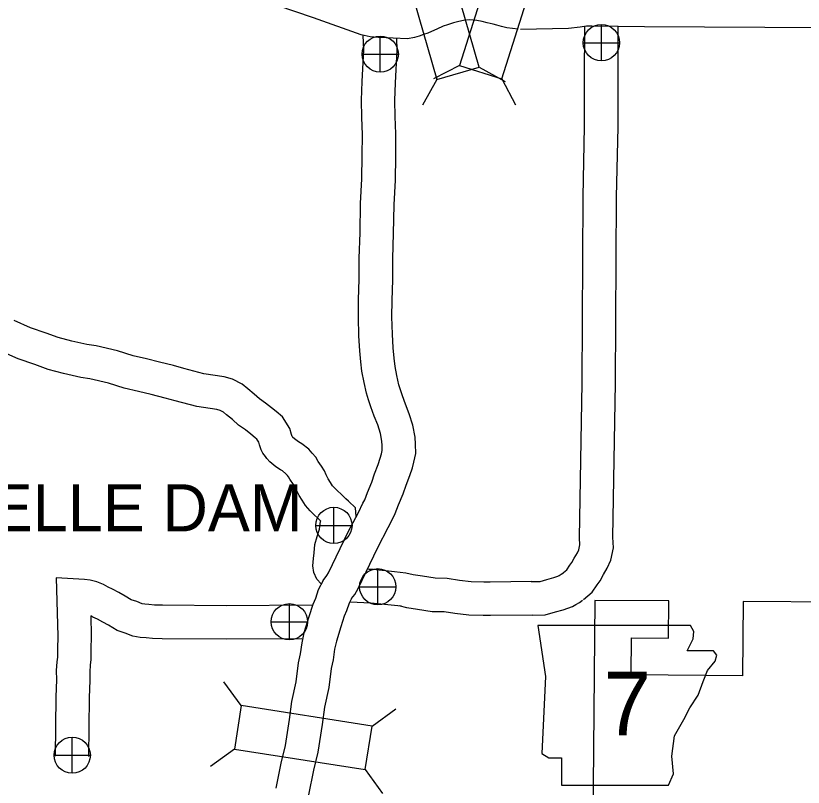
# Model space of a CAD drawing. Extents: x 1374139 to 1377472, y 1168351 to 1170484.
# Drawn here: x 1374503.3 to 1374573.9, y 1169981.2 to 1170050.3 of the extents above; entities that cross this region are included whole.
import ezdxf

# ---------------------------------------------------------------- set-up
doc = ezdxf.new("R2010")
doc.units = 0
doc.layers.add('Default', color=7, linetype='Continuous')

msp = doc.modelspace()

# ---------------------------------------------------------------- linework, layer by layer
at = {"layer": 'Default'}
for p, q in [((1374555.849, 1170046.305), (1374555.849, 1170049.555)), ((1374536.019, 1170045.279), (1374536.019, 1170048.529)), ((1374554.224, 1170047.93), (1374557.474, 1170047.93)), ((1374534.394, 1170046.904), (1374537.644, 1170046.904)), ((1374543.142, 1170045.896), (1374540.8, 1170044.678)), ((1374544.901, 1170045.73), (1374547.212, 1170044.455)), ((1374541.096, 1170044.63), (1374539.821, 1170042.319)), ((1374546.918, 1170044.702), (1374548.135, 1170042.359)), ((1374531.867, 1170003.016), (1374531.867, 1170006.266)), ((1374530.242, 1170004.641), (1374533.492, 1170004.641)), ((1374535.798, 1169997.513), (1374535.798, 1170000.763)), ((1374534.173, 1169999.138), (1374537.423, 1169999.138)), ((1374527.873, 1169994.376), (1374527.873, 1169997.626)), ((1374526.248, 1169996.001), (1374529.498, 1169996.001)), ((1374523.556, 1169988.494), (1374522.001, 1169990.628)), ((1374535.292, 1169986.651), (1374537.426, 1169988.205)), ((1374508.405, 1169982.409), (1374508.405, 1169985.659)), ((1374522.941, 1169984.582), (1374520.808, 1169983.027)), ((1374506.78, 1169984.034), (1374510.03, 1169984.034)), ((1374534.677, 1169982.739), (1374536.232, 1169980.605))]:
    msp.add_line(p, q, dxfattribs=at)
for points in [[(1374535.862, 1170048.389), (1374535.474, 1170048.414), (1374535.12, 1170048.44), (1374534.314, 1170048.638), (1374530.042, 1170050.153), (1374520.437, 1170053.438), (1374508.281, 1170057.626), (1374497.472, 1170061.379), (1374492.906, 1170063.035), (1374492.259, 1170063.341), (1374491.677, 1170063.626), (1374491.062, 1170063.972), (1374490.534, 1170064.379), (1374490.191, 1170064.641), (1374489.683, 1170065.045), (1374489.216, 1170065.405), (1374488.308, 1170066.182), (1374488.117, 1170066.356)], [(1374548.379, 1170049.134), (1374547.369, 1170049.262), (1374546.884, 1170049.391), (1374546.489, 1170049.494), (1374546.155, 1170049.6), (1374545.616, 1170049.719), (1374545.154, 1170049.829), (1374544.679, 1170049.928), (1374543.999, 1170049.989), (1374543.49, 1170049.916), (1374543.068, 1170049.841), (1374542.594, 1170049.722), (1374542.063, 1170049.532), (1374541.663, 1170049.416), (1374541.096, 1170049.142), (1374540.628, 1170048.93), (1374540.295, 1170048.788), (1374539.9, 1170048.652), (1374539.501, 1170048.519), (1374539.085, 1170048.39), (1374538.454, 1170048.28), (1374535.893, 1170048.388)], [(1374595.078, 1170048.983), (1374594.516, 1170049.121), (1374594.397, 1170049.135), (1374594.289, 1170049.145), (1374582.152, 1170049.234), (1374575.873, 1170049.271), (1374559.712, 1170049.359), (1374554.998, 1170049.426), (1374554.524, 1170049.404), (1374553.931, 1170049.314), (1374552.903, 1170049.189), (1374548.592, 1170049.122)], [(1374552.302, 1170000.288), (1374552.754, 1170000.671), (1374553.033, 1170001.091), (1374553.201, 1170001.303), (1374553.408, 1170001.699), (1374553.696, 1170002.182), (1374553.822, 1170002.466), (1374553.915, 1170002.886), (1374553.883, 1170003.524), (1374554.125, 1170017.431), (1374554.21, 1170034.111), (1374554.348, 1170040.417), (1374554.343, 1170044.69), (1374554.358, 1170049.368)], [(1374554.242, 1169997.999), (1374555.018, 1169998.657), (1374555.463, 1169999.327), (1374555.728, 1169999.662), (1374556.028, 1170000.234), (1374556.365, 1170000.801), (1374556.685, 1170001.524), (1374556.932, 1170002.631), (1374556.884, 1170003.574), (1374557.124, 1170017.397), (1374557.21, 1170034.07), (1374557.348, 1170040.386), (1374557.343, 1170044.687), (1374557.358, 1170049.368)], [(1374530.909, 1169999.708), (1374531.246, 1170000.137), (1374531.387, 1170000.379), (1374533.121, 1170004.002), (1374534.062, 1170005.793), (1374534.47, 1170006.634), (1374534.631, 1170006.936), (1374534.877, 1170007.594), (1374535.278, 1170008.523), (1374535.517, 1170009.253), (1374535.85, 1170010.101), (1374536.024, 1170010.657), (1374536.131, 1170011.051), (1374536.203, 1170011.366), (1374536.188, 1170011.82), (1374536.175, 1170012.182), (1374536.03, 1170012.889), (1374535.793, 1170013.663), (1374535.485, 1170014.45), (1374535.179, 1170015.282), (1374534.975, 1170015.893), (1374534.796, 1170016.49), (1374534.575, 1170017.453), (1374534.383, 1170018.461), (1374534.294, 1170019.319), (1374534.184, 1170020.304), (1374534.11, 1170021.656), (1374534.062, 1170023.306), (1374534.078, 1170024.863), (1374534.137, 1170026.718), (1374534.136, 1170028.621), (1374534.209, 1170030.889), (1374534.257, 1170033.5), (1374534.38, 1170035.723), (1374534.415, 1170037.771), (1374534.432, 1170039.705), (1374534.358, 1170041.226), (1374534.333, 1170042.779), (1374534.388, 1170044.443), (1374534.538, 1170047.282), (1374534.499, 1170048.574)], [(1374533.444, 1169998.078), (1374533.734, 1169998.448), (1374534.041, 1169998.975), (1374535.803, 1170002.656), (1374536.74, 1170004.441), (1374537.144, 1170005.274), (1374537.371, 1170005.699), (1374537.66, 1170006.472), (1374538.086, 1170007.459), (1374538.342, 1170008.238), (1374538.681, 1170009.103), (1374538.905, 1170009.815), (1374539.043, 1170010.326), (1374539.213, 1170011.076), (1374539.187, 1170011.923), (1374539.164, 1170012.541), (1374538.94, 1170013.631), (1374538.628, 1170014.65), (1374538.29, 1170015.514), (1374538.011, 1170016.274), (1374537.836, 1170016.798), (1374537.698, 1170017.258), (1374537.511, 1170018.07), (1374537.354, 1170018.898), (1374537.277, 1170019.639), (1374537.175, 1170020.553), (1374537.107, 1170021.782), (1374537.063, 1170023.334), (1374537.077, 1170024.8), (1374537.137, 1170026.671), (1374537.136, 1170028.573), (1374537.208, 1170030.813), (1374537.255, 1170033.389), (1374537.379, 1170035.615), (1374537.415, 1170037.732), (1374537.433, 1170039.764), (1374537.357, 1170041.324), (1374537.334, 1170042.754), (1374537.385, 1170044.315), (1374537.54, 1170047.248), (1374537.509, 1170048.293)], [(1374533.869, 1170005.442), (1374533.81, 1170006.23), (1374533.173, 1170006.817), (1374532.946, 1170007.026), (1374532.757, 1170007.192), (1374532.479, 1170007.472), (1374532.206, 1170007.726), (1374531.914, 1170008.009), (1374531.744, 1170008.203), (1374531.576, 1170008.478), (1374531.36, 1170008.832), (1374531.175, 1170009.172), (1374531.023, 1170009.531), (1374530.762, 1170009.95), (1374530.47, 1170010.383), (1374530.252, 1170010.765), (1374529.918, 1170011.133), (1374529.615, 1170011.468), (1374528.99, 1170011.968), (1374528.706, 1170012.147), (1374528.441, 1170012.326), (1374528.189, 1170012.526), (1374528.175, 1170012.542), (1374528.147, 1170012.58), (1374528.121, 1170012.616), (1374528.063, 1170012.781), (1374527.903, 1170013.328), (1374527.266, 1170014.386), (1374526.684, 1170014.855), (1374526.275, 1170015.173), (1374525.747, 1170015.592), (1374525.197, 1170015.988), (1374524.711, 1170016.421), (1374524.149, 1170016.876), (1374523.633, 1170017.312), (1374522.777, 1170017.746), (1374522.025, 1170017.965), (1374520.21, 1170018.238), (1374518.408, 1170018.727), (1374517.479, 1170018.967), (1374516.222, 1170019.278), (1374515.054, 1170019.573), (1374513.855, 1170019.843), (1374512.462, 1170020.287), (1374510.564, 1170020.749), (1374509.72, 1170020.867), (1374508.357, 1170021.173), (1374507.153, 1170021.499), (1374506.056, 1170021.893), (1374504.659, 1170022.373), (1374503.189, 1170023.022)], [(1374530.712, 1169999.397), (1374530.338, 1169999.808), (1374530.068, 1170000.412), (1374529.968, 1170001.013), (1374530.045, 1170001.661), (1374530.103, 1170002.182), (1374530.162, 1170002.935), (1374530.357, 1170003.636), (1374530.565, 1170004.315), (1374530.596, 1170004.537), (1374530.668, 1170004.979), (1374530.682, 1170005.025), (1374530.392, 1170005.315), (1374530.138, 1170005.553), (1374529.739, 1170005.939), (1374529.319, 1170006.417), (1374529.015, 1170006.915), (1374528.759, 1170007.334), (1374528.47, 1170007.868), (1374528.352, 1170008.145), (1374528.243, 1170008.32), (1374527.921, 1170008.798), (1374527.81, 1170008.992), (1374527.697, 1170009.117), (1374527.553, 1170009.275), (1374527.247, 1170009.521), (1374527.066, 1170009.634), (1374526.665, 1170009.905), (1374526.128, 1170010.333), (1374525.857, 1170010.633), (1374525.722, 1170010.813), (1374525.501, 1170011.125), (1374525.36, 1170011.423), (1374525.206, 1170011.863), (1374525.133, 1170012.113), (1374524.969, 1170012.384), (1374524.822, 1170012.503), (1374524.422, 1170012.813), (1374523.938, 1170013.198), (1374523.317, 1170013.645), (1374522.768, 1170014.135), (1374522.237, 1170014.564), (1374521.964, 1170014.795), (1374521.671, 1170014.944), (1374521.38, 1170015.028), (1374519.591, 1170015.297), (1374517.64, 1170015.827), (1374516.744, 1170016.059), (1374515.494, 1170016.368), (1374514.356, 1170016.655), (1374513.069, 1170016.945), (1374511.651, 1170017.397), (1374509.999, 1170017.799), (1374509.182, 1170017.913), (1374507.637, 1170018.26), (1374506.253, 1170018.634), (1374505.06, 1170019.063), (1374503.564, 1170019.577), (1374502.017, 1170020.26)], [(1374538.321, 1170000.356), (1374537.313, 1170000.469), (1374535.387, 1170000.675), (1374534.965, 1170000.691)], [(1374506.957, 1169999.94), (1374507.116, 1169994.719), (1374507.087, 1169993.536), (1374507.081, 1169992.813), (1374507.033, 1169992.406), (1374506.97, 1169991.616), (1374506.984, 1169990.78), (1374506.932, 1169989.259), (1374506.87, 1169983.942)], [(1374529.938, 1169997.489), (1374522.212, 1169997.437), (1374516.503, 1169997.483), (1374515.771, 1169997.498), (1374515.272, 1169997.539), (1374514.903, 1169997.567), (1374514.691, 1169997.607), (1374514.193, 1169997.807), (1374513.679, 1169997.975), (1374513.163, 1169998.284), (1374512.584, 1169998.613), (1374512.004, 1169998.91), (1374511.626, 1169999.094), (1374511.197, 1169999.329), (1374510.626, 1169999.584), (1374510.028, 1169999.728), (1374509.495, 1169999.799), (1374506.957, 1169999.94)], [(1374549.59, 1169999.599), (1374545.891, 1169999.551), (1374545.31, 1169999.556), (1374544.177, 1169999.584), (1374543.126, 1169999.712), (1374542.022, 1169999.882), (1374540.945, 1169999.901), (1374539.818, 1170000.076), (1374538.968, 1170000.204), (1374538.321, 1170000.356)], [(1374549.561, 1169999.598), (1374550.346, 1169999.624), (1374550.962, 1169999.798), (1374551.579, 1169999.958), (1374551.853, 1170000.048), (1374551.95, 1170000.084), (1374552.062, 1170000.15), (1374552.253, 1170000.256), (1374552.384, 1170000.353)], [(1374530.909, 1169999.708), (1374530.467, 1169998.851), (1374530.206, 1169998.077), (1374529.98, 1169997.562), (1374529.614, 1169996.445), (1374529.182, 1169995.004), (1374528.983, 1169994.101), (1374528.833, 1169993.114), (1374528.675, 1169992.313), (1374528.443, 1169990.611), (1374528.069, 1169988.839), (1374527.851, 1169987.229), (1374527.485, 1169984.893), (1374527.11, 1169983.333), (1374526.656, 1169981.067)], [(1374533.444, 1169998.078), (1374533.237, 1169997.678), (1374533.007, 1169996.993), (1374532.785, 1169996.489), (1374532.476, 1169995.547), (1374532.088, 1169994.25), (1374531.934, 1169993.553), (1374531.789, 1169992.598), (1374531.635, 1169991.819), (1374531.401, 1169990.098), (1374531.027, 1169988.328), (1374530.82, 1169986.796), (1374530.43, 1169984.309), (1374530.04, 1169982.688), (1374529.6, 1169980.493)], [(1374537.899, 1169997.385), (1374536.986, 1169997.487), (1374535.171, 1169997.681), (1374533.335, 1169997.75)], [(1374549.657, 1169996.6), (1374550.809, 1169996.637), (1374551.746, 1169996.902), (1374552.424, 1169997.078), (1374552.846, 1169997.216), (1374553.246, 1169997.366), (1374553.551, 1169997.545), (1374553.876, 1169997.726), (1374554.16, 1169997.935)], [(1374555.252, 1169997.922), (1374555.132, 1169984.611), (1374555.012, 1169971.3), (1374554.918, 1169958.125), (1374554.871, 1169951.602)], [(1374577.125, 1169997.745), (1374568.563, 1169997.814), (1374568.5, 1169991.145), (1374558.519, 1169991.236), (1374558.55, 1169994.566), (1374561.877, 1169994.537), (1374561.908, 1169997.868), (1374555.252, 1169997.922)], [(1374549.628, 1169996.599), (1374545.898, 1169996.551), (1374545.261, 1169996.556), (1374543.959, 1169996.588), (1374542.716, 1169996.739), (1374541.766, 1169996.886), (1374540.688, 1169996.905), (1374539.363, 1169997.11), (1374538.399, 1169997.256), (1374537.722, 1169997.416)], [(1374510.062, 1169996.53), (1374510.117, 1169994.728), (1374510.086, 1169993.487), (1374510.079, 1169992.627), (1374510.02, 1169992.113), (1374509.972, 1169991.521), (1374509.985, 1169990.754), (1374509.932, 1169989.19), (1374509.869, 1169983.907)], [(1374528.993, 1169994.483), (1374522.21, 1169994.437), (1374516.46, 1169994.483), (1374515.616, 1169994.501), (1374515.037, 1169994.548), (1374514.509, 1169994.588), (1374513.844, 1169994.715), (1374513.167, 1169994.986), (1374512.427, 1169995.228), (1374511.652, 1169995.692), (1374511.158, 1169995.972), (1374510.664, 1169996.225), (1374510.247, 1169996.428), (1374510.062, 1169996.53)]]:
    msp.add_lwpolyline(points, dxfattribs=at)
for points in [[(1374544.901, 1170045.73), (1374541.601, 1170057.143), (1374537.797, 1170056.043), (1374541.096, 1170044.63)], [(1374546.918, 1170044.702), (1374550.499, 1170056.029), (1374546.723, 1170057.223), (1374543.142, 1170045.896)], [(1374550.138, 1169995.674), (1374550.823, 1169991.106), (1374550.519, 1169984.178), (1374551.128, 1169983.798), (1374552.27, 1169983.798), (1374552.27, 1169981.361), (1374561.862, 1169981.361), (1374562.319, 1169982.351), (1374562.167, 1169983.95), (1374562.395, 1169985.777), (1374563.233, 1169987.223), (1374563.766, 1169988.289), (1374564.527, 1169989.431), (1374564.984, 1169990.649), (1374565.364, 1169991.639), (1374566.05, 1169992.476), (1374566.202, 1169993.009), (1374565.897, 1169993.39), (1374563.537, 1169993.39), (1374564.07, 1169994.456), (1374564.146, 1169995.141), (1374563.831, 1169995.667)], [(1374535.292, 1169986.651), (1374523.556, 1169988.494), (1374522.941, 1169984.582), (1374534.677, 1169982.739)]]:
    msp.add_lwpolyline(points, close=True, dxfattribs=at)
for centre in [(1374555.849, 1170047.93), (1374536.019, 1170046.904), (1374531.867, 1170004.641), (1374535.798, 1169999.138), (1374527.873, 1169996.001), (1374508.405, 1169984.034)]:
    msp.add_circle(centre, 1.625, dxfattribs=at)

# ---------------------------------------------------------------- texts
for s, height, p in [('DARDANELLE DAM', 4.22399, (1374477.249, 1170004.11)), ('7', 5.702, (1374556.057, 1169985.812))]:
    msp.add_text(s, height=height, dxfattribs=at).set_placement(p)

doc.saveas('drawing.dxf')
